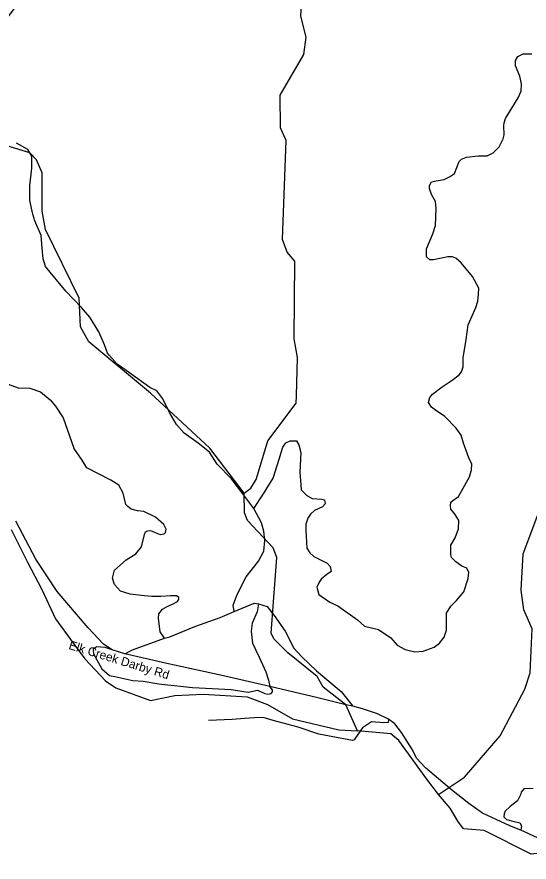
# Model space of a CAD drawing. Extents: x 1248089 to 1457196, y 820910 to 988753.
# Drawn here: x 1267538 to 1271893, y 869576 to 876760 of the extents above; entities that cross this region are included whole.
import ezdxf

# ---------------------------------------------------------------- set-up
doc = ezdxf.new("R2010")
doc.units = 0
for name, color, linetype in [('Exist Hydrographic Creek Single Shore', 7, 'Continuous'), ('Exist Hydrographic Misc Water Feature', 7, 'Continuous'), ('Exist Road Non-System Type 51', 7, 'Continuous'), ('Exist Road Secondary Type 51 Attributed', 7, 'Continuous'), ('Exist Road Secondary Type 51 Label', 7, 'Continuous')]:
    doc.layers.add(name, color=color, linetype=linetype)

msp = doc.modelspace()

# ---------------------------------------------------------------- linework, layer by layer
at = {"layer": 'Exist Hydrographic Creek Single Shore'}
for points in [[(1268673.5, 873561.3), (1268150.5, 873998.6), (1268078.5, 874124.8), (1268067.5, 874367.9), (1267781.5, 874951.5), (1267752.4, 875109.6), (1267752.4, 875434.6), (1267704.5, 875543.9), (1267647.5, 875604.1), (1267383.5, 875684.9), (1267276.4, 875772.4), (1267244.4, 875838.8), (1267226.8, 875925.1), (1267210.4, 876317.6), (1267240, 876436.4), (1267291.6, 876529.6), (1267821.4, 877242)], [(1269469.6, 872711.6), (1269178.5, 873095), (1268673.5, 873561.3)], [(1270434.3, 870691.9), (1270333.5, 870912.5), (1270142.3, 871063.7), (1270089.7, 871153), (1269842.4, 871355.1), (1269722.6, 871472.2), (1269698.6, 871521.9), (1269748.5, 872164.3), (1269716.5, 872247.1), (1269497.5, 872478), (1269473.6, 872544.1), (1269469.6, 872711.6)], [(1267488.6, 872403.9), (1267628.5, 872124.8), (1267750.7, 871891.3), (1267865.9, 871642.6), (1268011.9, 871445.9), (1268116.1, 871302.8), (1268291.8, 871115.1), (1268378.6, 871056), (1268673.1, 870948.1), (1268881.6, 870992.8), (1269124.9, 871002), (1269497.2, 870981.2), (1269670, 870915.6), (1269880.3, 870793.3), (1270274.6, 870701), (1270434.3, 870691.9)], [(1271122.3, 870149.4), (1271024, 870280.6), (1270785.7, 870608.5), (1270717.2, 870665.1), (1270434.3, 870691.9)], [(1272292, 869575.7), (1272205.7, 869611.5), (1272101.4, 869665.1), (1271910.8, 869644.3), (1271511.7, 869844), (1271334.6, 869857.6), (1271286.1, 869922.9), (1271220.6, 870033.2), (1271122.3, 870149.4)]]:
    msp.add_lwpolyline(points, dxfattribs=at)
at = {"layer": 'Exist Hydrographic Misc Water Feature'}
for points in [[(1269915.5, 873539.7), (1269923.5, 873864.6), (1269894.5, 874022.8), (1269901.5, 874682.5), (1269836.5, 874759.3), (1269797.5, 874868.3), (1269826.4, 875708.1), (1269779.5, 875817.4), (1269777.4, 876093.2), (1269978.5, 876440.5), (1269998.5, 876587.8), (1269952.5, 876765.9), (1269967.4, 876998.7), (1270044.4, 877105.5), (1270196.5, 877194.4), (1270431.5, 877229.1), (1270739.4, 877229.4), (1270934.4, 877350.3), (1271384.4, 877347.8)], [(1269469.6, 872711.6), (1269528.5, 872753.1), (1269572.6, 872827.8), (1269672.6, 873157.3), (1269913.5, 873477.5), (1269915.5, 873539.7)], [(1271122.3, 870149.4), (1271344.7, 870297.3), (1271645.7, 870649.1), (1271855.6, 871045.5), (1271900.7, 871185.7), (1271917.7, 871559.5), (1271846.6, 871718.5), (1271825.6, 871886.4), (1271841.6, 872194.7), (1271966.6, 872527), (1272004.6, 872726.5), (1272057.6, 873487)]]:
    msp.add_lwpolyline(points, dxfattribs=at)
at = {"layer": 'Exist Road Non-System Type 51'}
for points in [[(1271316.3, 873203.3), (1271273.4, 873263.5), (1271175.8, 873363.3), (1271095.9, 873417.8), (1271063.2, 873443.3), (1271037.8, 873483.3), (1271048.7, 873523.3), (1271070.5, 873552.3), (1271154, 873614.1), (1271237.6, 873672.3), (1271299.3, 873715.9), (1271317.5, 873741.4), (1271332, 873785), (1271332, 873861.3), (1271357.5, 874017.6), (1271375.6, 874141.2), (1271408.3, 874217.5), (1271441, 874290.2), (1271455.5, 874344.8), (1271462.8, 874402.9), (1271466.4, 874453.8), (1271411.9, 874552), (1271313.9, 874668.3), (1271270.3, 874708.3), (1271241.2, 874719.2), (1271201.3, 874719.2), (1271146.8, 874708.3), (1271081.4, 874693.7), (1271048.7, 874693.7), (1271019.6, 874719.2), (1271019.6, 874788.2), (1271074.1, 874915.5), (1271095.8, 874986), (1271103.1, 875131.4), (1271095.8, 875189.5), (1271063.1, 875251.3), (1271044.9, 875302.2), (1271044.9, 875327.7), (1271063.1, 875356.7), (1271103.1, 875367.6), (1271172.1, 875378.6), (1271215.7, 875400.4), (1271259.2, 875429.4), (1271299.2, 875531.2), (1271317.4, 875549.4), (1271361, 875567.6), (1271459, 875578.5), (1271535.3, 875578.5), (1271586.2, 875603.9), (1271637, 875654.8), (1271673.3, 875723.9), (1271680.6, 875756.6), (1271677, 875836.6), (1271680.6, 875858.4), (1271691.5, 875894.7), (1271800.5, 876072.8), (1271825.4, 876128.7), (1271829, 876190.5), (1271814.5, 876255.9), (1271778.2, 876343.2), (1271778.2, 876390.4), (1271796.4, 876423.1), (1271843.6, 876444.9), (1271916.2, 876444.9)], [(1268961.4, 873222.2), (1268895.1, 873293.9), (1268835.2, 873396.7), (1268779.5, 873512.4), (1268728.1, 873581), (1268668.2, 873611), (1268496.9, 873735.2), (1268389.9, 873808.1), (1268325.7, 873880.9), (1268308.6, 873902.3), (1268282.9, 873970.9), (1268235.8, 874082.3), (1268158.7, 874206.5), (1268085.9, 874292.2), (1267953.2, 874429.3), (1267782, 874639.2), (1267760.5, 874703.5), (1267752, 874793.5), (1267743.4, 874900.6), (1267692.1, 875027.1), (1267675, 875082.8), (1267649.3, 875198.5), (1267649.3, 875322.7), (1267666.4, 875472.7), (1267666.4, 875575.5), (1267632.2, 875631.2), (1267533.7, 875686.9)], [(1267374.9, 873668.1), (1267550.4, 873608.1), (1267648.9, 873603.8), (1267738.8, 873573.9), (1267820.1, 873505.3), (1267867.2, 873449.6), (1267931.4, 873351.1), (1268021.3, 873094)], [(1269553.9, 872582.4), (1269442.4, 872729.4), (1269362.2, 872832.5), (1269242, 872958.6), (1269176.1, 873058.9), (1269078.8, 873136.2), (1268961.4, 873222.2)], [(1269553.9, 872582.4), (1269634.2, 872706.5), (1269717.2, 872838.3), (1269768.8, 873001.6), (1269800.3, 873101.9), (1269826, 873139.1), (1269860.4, 873156.3), (1269914.8, 873156.3), (1269934.8, 873121.9), (1269952, 873056), (1269943.4, 872889.8), (1269952, 872781), (1269954.9, 872740.9), (1270003.5, 872692.2), (1270049.3, 872666.4), (1270129.5, 872660.6), (1270152.4, 872654.9), (1270158.1, 872620.5), (1270135.2, 872594.7), (1270069.4, 872563.2), (1270035, 872531.7), (1270012.1, 872500.2), (1269994.9, 872448.6), (1269994.9, 872397.1), (1270003.1, 872244), (1270028.9, 872203.9), (1270063.2, 872172.4), (1270174.9, 872117.9), (1270200.7, 872089.3), (1270209.2, 872046.3), (1270172, 872020.5), (1270126.2, 871980.4), (1270109, 871954.6), (1270089, 871911.7), (1270106.2, 871851.5), (1270197.8, 871785.6), (1270266.5, 871754.1), (1270432.6, 871633.7), (1270492.7, 871582.2), (1270612.9, 871553.5), (1270718, 871482.9), (1270772.4, 871419.9), (1270838.3, 871382.7), (1270921.3, 871362.6), (1270992.9, 871368.3), (1271084.5, 871402.7), (1271130.3, 871437.1), (1271170.4, 871488.7), (1271190.4, 871546), (1271190.4, 871692.1), (1271227.6, 871752.3), (1271276.3, 871798.1), (1271339.3, 871872.6), (1271373.7, 871987.2), (1271379.4, 872035.9), (1271362.2, 872073.1), (1271322.1, 872090.3), (1271270.6, 872127.6), (1271233.4, 872164.8), (1271227.6, 872187.7), (1271227.6, 872270.8), (1271264.9, 872331), (1271293.5, 872408.4), (1271296.3, 872478.5), (1271264.8, 872530.1), (1271227.5, 872575.9), (1271224.7, 872604.5), (1271227.5, 872636.1), (1271244.7, 872650.4), (1271293.4, 872681.9), (1271385, 872850.9), (1271402.2, 872911.1), (1271405, 872956.9), (1271379.3, 873011.4), (1271336.3, 873137.4), (1271316.3, 873203.3)], [(1268792.7, 871477.7), (1268756.9, 871534.1), (1268742.3, 871648), (1268745.2, 871686), (1268777.3, 871726.8), (1268815.2, 871747.3), (1268861.9, 871767.7), (1268902.8, 871791.1), (1268908.6, 871799.8), (1268914.4, 871814.4), (1268914.4, 871826.1), (1268894, 871837.8), (1268844.4, 871837.8), (1268762.7, 871831.9), (1268686.9, 871831.9), (1268622.7, 871837.8), (1268500.1, 871852.4), (1268456.4, 871867), (1268418.4, 871878.7), (1268368.8, 871934.1), (1268351.3, 871989.6), (1268368.8, 872056.8), (1268468, 872144.4), (1268549.7, 872196.9), (1268596.4, 872255.3), (1268622.7, 872360.4), (1268631.4, 872383.8), (1268640.2, 872389.6), (1268663.5, 872395.5), (1268683.9, 872392.5), (1268713.1, 872377.9), (1268756.9, 872360.4), (1268789, 872366.3), (1268800.7, 872377.9), (1268806.5, 872404.2), (1268786.1, 872445.1), (1268716, 872506.4), (1268616.8, 872556.1), (1268564.3, 872561.9), (1268508.9, 872576.5), (1268482.6, 872596.9), (1268465.1, 872614.5), (1268441.8, 872710.8), (1268404.3, 872779.6), (1268337.2, 872823.4), (1268132.9, 872925.6), (1268092.1, 872992.7), (1268021.3, 873094)], [(1269385.3, 871706.9), (1269376.4, 871760.2), (1269410.8, 871849), (1269488.1, 872000.8), (1269591.1, 872132.6), (1269636.9, 872218.6), (1269645.5, 872310.3), (1269636.9, 872387.6), (1269616.9, 872459.2), (1269553.9, 872582.4)], [(1269385.3, 871706.9), (1269522.5, 871763.2), (1269556.9, 871777.6), (1269591.2, 871771.8)], [(1269591.2, 871771.8), (1269579.7, 871704.2), (1269539.7, 871606.8), (1269531.1, 871538), (1269542.5, 871437.7), (1269596.9, 871317.4), (1269654.2, 871194.2), (1269677.1, 871122.6), (1269688.9, 871068.7)], [(1269591.2, 871771.8), (1269665.7, 871748.9), (1269725.8, 871671.5), (1269820.3, 871539.8), (1269891.8, 871393.6), (1269960.5, 871319.1), (1270086.5, 871201.7), (1270226.8, 871081.3), (1270295, 871025.6), (1270393.1, 870901.8)], [(1268457.1, 871346), (1268520.7, 871380.3), (1268792.7, 871477.7), (1268838.5, 871489.1), (1269050.4, 871578), (1269265.1, 871655.3), (1269385.3, 871706.9)], [(1268347.6, 871378.5), (1268288.5, 871400.5), (1268214.1, 871406.2), (1268185.5, 871383.3), (1268188.3, 871346.1), (1268259.9, 871217.1), (1268325.8, 871162.7), (1268371.6, 871154.1), (1268523.3, 871119.7), (1268612.1, 871114), (1268743.8, 871091.1), (1268821.1, 871082.5), (1268929.8, 871071), (1269030.1, 871059.5), (1269199, 871051), (1269359.3, 871042.4), (1269505.3, 871019.4), (1269582.6, 871036.6), (1269645.6, 871008), (1269671.4, 871002.2), (1269700, 871008), (1269711.4, 871022.3), (1269711.4, 871039.5), (1269688.9, 871068.7)], [(1270698.5, 870790.7), (1270695.9, 870762.1), (1270658.6, 870759.2), (1270552.7, 870767.8), (1270526.9, 870750.6), (1270475.4, 870716.2), (1270441.1, 870667.5), (1270406.7, 870615.9), (1270392.4, 870610.2), (1270300.8, 870627.4), (1270106.1, 870661.8), (1269928.6, 870721.9), (1269716.7, 870779.2), (1269630.8, 870805), (1269559.3, 870802.2), (1269473.4, 870796.4), (1269367.4, 870787.8), (1269167, 870779.2)], [(1271928.5, 870197.2), (1271851.1, 870200.2), (1271824.3, 870170.4), (1271818.3, 870146.5), (1271794.5, 870095.9), (1271731.9, 870048.2), (1271690.2, 870009.4), (1271681.3, 869985.6), (1271678.3, 869961.7), (1271699.2, 869937.9), (1271764.7, 869920), (1271815.3, 869908.1), (1271827.3, 869884.2), (1271821.3, 869848.5)]]:
    msp.add_lwpolyline(points, dxfattribs=at)
at = {"layer": 'Exist Road Secondary Type 51 Attributed'}
for points in [[(1270333.5, 870912.5), (1270096.6, 870971.2), (1269688.9, 871068.7), (1269270.4, 871165.3), (1268812, 871262.8), (1268457.1, 871346), (1268347.6, 871378.5), (1268274.5, 871427.2), (1268145.2, 871566.4), (1267881.5, 871874.9), (1267699.4, 872151.6), (1267529.1, 872474.4)], [(1272075.7, 869731.4), (1271821.3, 869848.5), (1271727.9, 869884.4), (1271496.6, 869992), (1271379, 870073.2), (1271233, 870188.9), (1271011.9, 870377.6), (1270936.8, 870458.8), (1270901.4, 870530.8), (1270808.1, 870677), (1270751.3, 870750.1), (1270698.5, 870790.7), (1270605.2, 870835.3), (1270477.5, 870877.9), (1270393.1, 870901.8), (1270333.5, 870912.5)]]:
    msp.add_lwpolyline(points, dxfattribs=at)

# ---------------------------------------------------------------- texts
at = {"layer": 'Exist Road Secondary Type 51 Label'}
msp.add_text('Elk Creek Darby Rd', height=75, rotation=342.92, dxfattribs=at).set_placement((1267973.1, 871388.5))

doc.saveas('drawing.dxf')
